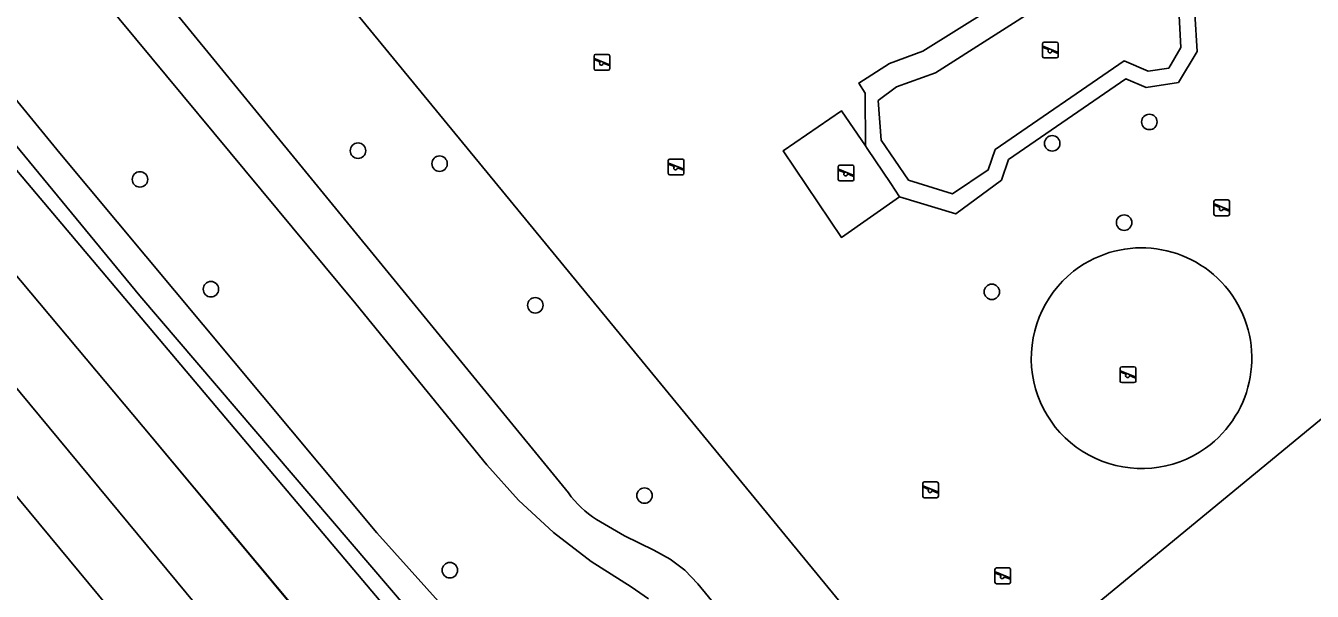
# Model space of a CAD drawing. Extents: x 159888 to 160757, y 384031 to 384746.
# Drawn here: x 160265.9 to 160347.3, y 384096.7 to 384132.4 of the extents above; entities that cross this region are included whole.
import ezdxf

# ---------------------------------------------------------------- set-up
doc = ezdxf.new("R2010")
doc.units = 0
for name, color, linetype in [('IMGEO_Boom', 7, 'Continuous'), ('IMGEO_Geluidsscherm', 7, 'Continuous'), ('IMGEO_Groenvoorziening', 7, 'Continuous'), ('IMGEO_Hek', 7, 'Continuous'), ('IMGEO_Loofbos', 7, 'Continuous'), ('IMGEO_Speelvoorziening', 7, 'Continuous'), ('IMGEO_Spoor', 7, 'Continuous'), ('IMGEO_Spoorbaan_halfverhard', 7, 'Continuous'), ('IMGEO_Struiken', 7, 'Continuous'), ('IMGEO_Voetpad_gesloten', 7, 'Continuous'), ('IMGEO_Voetpad_open', 7, 'Continuous')]:
    doc.layers.add(name, color=color, linetype=linetype)

msp = doc.modelspace()

# ---------------------------------------------------------------- linework, layer by layer
at = {"layer": 'IMGEO_Boom'}
for centre in [(160336.978, 384126.333), (160330.831, 384124.978), (160286.899, 384124.512), (160292.061, 384123.694), (160273.101, 384122.698), (160335.38, 384119.967), (160277.591, 384115.754), (160327.011, 384115.59), (160298.118, 384114.739), (160305.027, 384102.705), (160292.713, 384097.985)]:
    msp.add_circle(centre, 0.489, dxfattribs=at)
at = {"layer": 'IMGEO_Geluidsscherm'}
msp.add_lwpolyline([(159928.136, 384519.999), (159956.299, 384486.06), (159984.445, 384452.39), (159994.859, 384439.664), (160057.867, 384364.374), (160058.584, 384363.517), (160186.917, 384210.168), (160187.623, 384209.324), (160209.136, 384183.617), (160224.183, 384165.601), (160273.86, 384106.395), (160304.381, 384069.77), (160308.049, 384065.405), (160311.651, 384061.139)], dxfattribs=at)
at = {"layer": 'IMGEO_Groenvoorziening'}
for points in [[(160320.203, 384186.297), (160370.292, 384125.992), (160324.007, 384087.931), (160277.589, 384144.414)], [(160321.172, 384121.592), (160317.491, 384119.027), (160313.81, 384124.507), (160317.506, 384127.028), (160319.008, 384124.819)]]:
    msp.add_lwpolyline(points, dxfattribs=at)
for start, end in [(305.49913, 124.2105), (124.21343, 305.4962)]:
    msp.add_arc((160336.482, 384111.392), 6.979, start, end, dxfattribs=at)
at = {"layer": 'IMGEO_Hek'}
msp.add_lwpolyline([(160316.691, 384188.671), (160318.655, 384188.161), (160320.203, 384186.297), (160370.292, 384125.992), (160324.007, 384087.931), (160277.589, 384144.414)], dxfattribs=at)
at = {"layer": 'IMGEO_Loofbos'}
msp.add_lwpolyline([(160194.058, 384214.708), (160268.036, 384124.35), (160288.101, 384100.341), (160297.593, 384089.785)], dxfattribs=at)
at = {"layer": 'IMGEO_Speelvoorziening'}
for p, q in [((160330.221, 384130.476), (160330.221, 384131.276)), ((160330.221, 384131.276), (160330.221, 384130.476)), ((160330.321, 384131.376), (160331.111, 384131.376)), ((160331.111, 384131.376), (160330.321, 384131.376)), ((160331.211, 384131.276), (160331.211, 384130.476)), ((160331.211, 384130.476), (160331.211, 384131.276)), ((160301.835, 384129.702), (160301.835, 384130.502)), ((160301.835, 384130.502), (160301.835, 384129.702)), ((160301.904, 384130.327), (160302.78, 384129.974)), ((160301.935, 384130.602), (160302.725, 384130.602)), ((160302.725, 384130.602), (160301.935, 384130.602)), ((160302.825, 384130.502), (160302.825, 384129.702)), ((160302.825, 384129.702), (160302.825, 384130.502)), ((160330.604, 384130.904), (160330.265, 384131.041)), ((160330.29, 384131.101), (160331.166, 384130.748)), ((160331.111, 384130.376), (160330.321, 384130.376)), ((160330.321, 384130.376), (160331.111, 384130.376)), ((160331.142, 384130.688), (160330.802, 384130.825)), ((160302.218, 384130.13), (160301.879, 384130.267)), ((160302.725, 384129.602), (160301.935, 384129.602)), ((160301.935, 384129.602), (160302.725, 384129.602)), ((160302.756, 384129.914), (160302.416, 384130.051)), ((160306.535, 384123.086), (160306.535, 384123.886)), ((160306.535, 384123.886), (160306.535, 384123.086)), ((160306.635, 384123.986), (160307.425, 384123.986)), ((160307.425, 384123.986), (160306.635, 384123.986)), ((160307.525, 384123.886), (160307.525, 384123.086)), ((160307.525, 384123.086), (160307.525, 384123.886)), ((160306.918, 384123.514), (160306.579, 384123.651)), ((160306.604, 384123.711), (160307.48, 384123.358)), ((160307.425, 384122.986), (160306.635, 384122.986)), ((160306.635, 384122.986), (160307.425, 384122.986)), ((160307.456, 384123.298), (160307.116, 384123.435)), ((160317.293, 384122.699), (160317.293, 384123.499)), ((160317.293, 384123.499), (160317.293, 384122.699)), ((160317.676, 384123.127), (160317.337, 384123.264)), ((160317.362, 384123.324), (160318.238, 384122.971)), ((160317.393, 384123.599), (160318.183, 384123.599)), ((160318.183, 384123.599), (160317.393, 384123.599)), ((160318.214, 384122.911), (160317.874, 384123.048)), ((160318.283, 384123.499), (160318.283, 384122.699)), ((160318.283, 384122.699), (160318.283, 384123.499)), ((160318.183, 384122.599), (160317.393, 384122.599)), ((160317.393, 384122.599), (160318.183, 384122.599)), ((160341.163, 384121.399), (160341.953, 384121.399)), ((160341.953, 384121.399), (160341.163, 384121.399)), ((160341.063, 384120.499), (160341.063, 384121.299)), ((160341.063, 384121.299), (160341.063, 384120.499)), ((160341.446, 384120.927), (160341.107, 384121.064)), ((160341.132, 384121.124), (160342.008, 384120.771)), ((160341.984, 384120.711), (160341.644, 384120.848)), ((160342.053, 384121.299), (160342.053, 384120.499)), ((160342.053, 384120.499), (160342.053, 384121.299)), ((160341.953, 384120.399), (160341.163, 384120.399)), ((160341.163, 384120.399), (160341.953, 384120.399)), ((160335.23, 384110.847), (160336.02, 384110.847)), ((160336.02, 384110.847), (160335.23, 384110.847)), ((160335.13, 384109.947), (160335.13, 384110.747)), ((160335.13, 384110.747), (160335.13, 384109.947)), ((160335.513, 384110.375), (160335.174, 384110.512)), ((160335.199, 384110.572), (160336.075, 384110.219)), ((160336.051, 384110.159), (160335.711, 384110.296)), ((160336.12, 384110.747), (160336.12, 384109.947)), ((160336.12, 384109.947), (160336.12, 384110.747)), ((160336.02, 384109.847), (160335.23, 384109.847)), ((160335.23, 384109.847), (160336.02, 384109.847)), ((160322.637, 384102.668), (160322.637, 384103.468)), ((160322.637, 384103.468), (160322.637, 384102.668)), ((160322.737, 384103.568), (160323.527, 384103.568)), ((160323.527, 384103.568), (160322.737, 384103.568)), ((160323.627, 384103.468), (160323.627, 384102.668)), ((160323.627, 384102.668), (160323.627, 384103.468)), ((160323.02, 384103.096), (160322.681, 384103.233)), ((160322.706, 384103.293), (160323.582, 384102.94)), ((160323.558, 384102.88), (160323.218, 384103.017)), ((160323.527, 384102.568), (160322.737, 384102.568)), ((160322.737, 384102.568), (160323.527, 384102.568)), ((160327.206, 384097.228), (160327.206, 384098.028)), ((160327.206, 384098.028), (160327.206, 384097.228)), ((160327.589, 384097.656), (160327.25, 384097.793)), ((160327.275, 384097.853), (160328.151, 384097.5)), ((160327.306, 384098.128), (160328.096, 384098.128)), ((160328.096, 384098.128), (160327.306, 384098.128)), ((160328.196, 384098.028), (160328.196, 384097.228)), ((160328.196, 384097.228), (160328.196, 384098.028)), ((160328.096, 384097.128), (160327.306, 384097.128)), ((160327.306, 384097.128), (160328.096, 384097.128)), ((160328.127, 384097.44), (160327.787, 384097.577))]:
    msp.add_line(p, q, dxfattribs=at)
for centre, radius, start, end in [((160330.321, 384131.276), 0.1, 90, 180), ((160330.321, 384131.276), 0.1, 90, 180), ((160331.111, 384131.276), 0.1, 0, 90), ((160331.111, 384131.276), 0.1, 360, 90), ((160301.935, 384130.502), 0.1, 90, 180), ((160301.935, 384130.502), 0.1, 90, 180), ((160301.892, 384130.297), 0.0327, 68.07798, 248.07798), ((160302.725, 384130.502), 0.1, 0, 90), ((160302.725, 384130.502), 0.1, 360, 90), ((160330.321, 384130.476), 0.1, 180, 270), ((160330.321, 384130.476), 0.1, 180, 270), ((160330.278, 384131.071), 0.0327, 68.07798, 248.07798), ((160330.683, 384130.814), 0.12, 130.99278, 5.16318), ((160331.111, 384130.476), 0.1, 270, 0), ((160331.111, 384130.476), 0.1, 270, 0), ((160331.154, 384130.718), 0.0327, 248.07798, 68.07798), ((160301.935, 384129.702), 0.1, 180, 270), ((160301.935, 384129.702), 0.1, 180, 270), ((160302.297, 384130.04), 0.12, 130.99278, 5.16318), ((160302.725, 384129.702), 0.1, 270, 0), ((160302.725, 384129.702), 0.1, 270, 0), ((160302.768, 384129.944), 0.0327, 248.07798, 68.07798), ((160306.635, 384123.886), 0.1, 90, 180), ((160306.635, 384123.886), 0.1, 90, 180), ((160307.425, 384123.886), 0.1, 0, 90), ((160307.425, 384123.886), 0.1, 360, 90), ((160306.635, 384123.086), 0.1, 180, 270), ((160306.635, 384123.086), 0.1, 180, 270), ((160306.592, 384123.681), 0.0327, 68.07798, 248.07798), ((160306.997, 384123.424), 0.12, 130.99278, 5.16318), ((160307.425, 384123.086), 0.1, 270, 0), ((160307.425, 384123.086), 0.1, 270, 0), ((160307.468, 384123.328), 0.0327, 248.07798, 68.07798), ((160317.393, 384123.499), 0.1, 90, 180), ((160317.393, 384123.499), 0.1, 90, 180), ((160317.35, 384123.294), 0.0327, 68.07798, 248.07798), ((160317.755, 384123.037), 0.12, 130.99278, 5.16318), ((160318.183, 384123.499), 0.1, 0, 90), ((160318.183, 384123.499), 0.1, 360, 90), ((160317.393, 384122.699), 0.1, 180, 270), ((160317.393, 384122.699), 0.1, 180, 270), ((160318.183, 384122.699), 0.1, 270, 0), ((160318.183, 384122.699), 0.1, 270, 0), ((160318.226, 384122.941), 0.0327, 248.07798, 68.07798), ((160341.163, 384121.299), 0.1, 90, 180), ((160341.163, 384121.299), 0.1, 90, 180), ((160341.953, 384121.299), 0.1, 0, 90), ((160341.953, 384121.299), 0.1, 360, 90), ((160341.12, 384121.094), 0.0327, 68.07798, 248.07798), ((160341.525, 384120.837), 0.12, 130.99278, 5.16318), ((160341.996, 384120.741), 0.0327, 248.07798, 68.07798), ((160341.163, 384120.499), 0.1, 180, 270), ((160341.163, 384120.499), 0.1, 180, 270), ((160341.953, 384120.499), 0.1, 270, 0), ((160341.953, 384120.499), 0.1, 270, 0), ((160335.23, 384110.747), 0.1, 90, 180), ((160335.23, 384110.747), 0.1, 90, 180), ((160336.02, 384110.747), 0.1, 0, 90), ((160336.02, 384110.747), 0.1, 360, 90), ((160335.187, 384110.542), 0.0327, 68.07798, 248.07798), ((160335.592, 384110.285), 0.12, 130.99278, 5.16318), ((160336.063, 384110.189), 0.0327, 248.07798, 68.07798), ((160335.23, 384109.947), 0.1, 180, 270), ((160335.23, 384109.947), 0.1, 180, 270), ((160336.02, 384109.947), 0.1, 270, 0), ((160336.02, 384109.947), 0.1, 270, 0), ((160322.737, 384103.468), 0.1, 90, 180), ((160322.737, 384103.468), 0.1, 90, 180), ((160323.527, 384103.468), 0.1, 0, 90), ((160323.527, 384103.468), 0.1, 360, 90), ((160322.737, 384102.668), 0.1, 180, 270), ((160322.737, 384102.668), 0.1, 180, 270), ((160322.694, 384103.263), 0.0327, 68.07798, 248.07798), ((160323.099, 384103.006), 0.12, 130.99278, 5.16318), ((160323.527, 384102.668), 0.1, 270, 0), ((160323.527, 384102.668), 0.1, 270, 0), ((160323.57, 384102.91), 0.0327, 248.07798, 68.07798), ((160327.306, 384098.028), 0.1, 90, 180), ((160327.306, 384098.028), 0.1, 90, 180), ((160327.263, 384097.823), 0.0327, 68.07798, 248.07798), ((160328.096, 384098.028), 0.1, 0, 90), ((160328.096, 384098.028), 0.1, 360, 90), ((160327.306, 384097.228), 0.1, 180, 270), ((160327.306, 384097.228), 0.1, 180, 270), ((160327.668, 384097.566), 0.12, 130.99278, 5.16318), ((160328.096, 384097.228), 0.1, 270, 0), ((160328.096, 384097.228), 0.1, 270, 0), ((160328.139, 384097.47), 0.0327, 248.07798, 68.07798)]:
    msp.add_arc(centre, radius, start, end, dxfattribs=at)
at = {"layer": 'IMGEO_Spoor'}
for points in [[(160223.858, 384152.212), (160258.727, 384110.546), (160275.378, 384090.514)], [(160264.914, 384109.954), (160281.646, 384089.788), (160313.286, 384052.117)]]:
    msp.add_lwpolyline(points, dxfattribs=at)
at = {"layer": 'IMGEO_Spoorbaan_halfverhard'}
msp.add_lwpolyline([(160305.688, 384068.326), (160273.86, 384106.395), (160224.183, 384165.601), (160218.954, 384172.294), (160209.136, 384183.617), (160187.623, 384209.324)], dxfattribs=at)
at = {"layer": 'IMGEO_Struiken'}
for points in [[(160192.377, 384213.302), (160273.103, 384115.339), (160296.097, 384088.43), (160310.526, 384072.345)], [(160190.553, 384211.776), (160309.222, 384071.261)]]:
    msp.add_lwpolyline(points, dxfattribs=at)
at = {"layer": 'IMGEO_Voetpad_gesloten'}
for points in [[(160269.393, 384140.528), (160300.211, 384102.872)], [(160305.284, 384096.175), (160304.192, 384096.933), (160301.655, 384098.535), (160299.267, 384100.372), (160297.058, 384102.422), (160295.057, 384104.657), (160286.755, 384114.838), (160266.831, 384138.832)], [(160301.99, 384101.197), (160303.767, 384100.154), (160305.618, 384099.249), (160306.65, 384098.693), (160307.589, 384097.979), (160308.4, 384097.134), (160330.927, 384069.677)]]:
    msp.add_lwpolyline(points, dxfattribs=at)
msp.add_arc((160305.528, 384106.737), 6.573, 216.01291, 237.4364, dxfattribs=at)
at = {"layer": 'IMGEO_Voetpad_open'}
for points in [[(160321.172, 384121.592), (160324.723, 384120.517), (160327.62, 384122.653), (160328.057, 384123.947), (160335.496, 384129.057), (160336.769, 384128.5), (160338.819, 384128.82), (160339.995, 384130.787), (160339.853, 384133.194), (160338.903, 384136.777), (160338.03, 384139.053), (160335.005, 384140.566), (160333.148, 384140.09), (160332.622, 384139.756), (160332.43, 384139.846), (160340.256, 384158.859), (160328.876, 384167.724), (160327.414, 384166.338), (160325.372, 384167.785), (160330.227, 384171.495), (160328.653, 384173.223)], [(160310.481, 384155.063), (160312.981, 384155.366), (160313.282, 384152.519), (160317.827, 384147.185), (160332.565, 384143.86), (160330.595, 384139.14), (160330.069, 384138.768), (160329.03, 384134.817), (160322.641, 384130.814), (160320.537, 384130.032), (160318.587, 384128.787), (160318.988, 384128.143), (160319.008, 384124.819)], [(160338.979, 384131.035), (160338.861, 384133.035), (160337.95, 384136.469), (160337.235, 384138.332), (160334.97, 384139.641), (160333.238, 384139.115), (160331.429, 384137.819), (160330.531, 384133.944), (160323.449, 384129.429), (160320.986, 384128.543), (160319.819, 384127.684), (160320.006, 384125.173), (160321.744, 384122.648), (160324.513, 384121.793), (160326.782, 384123.297), (160327.216, 384124.583), (160335.388, 384130.196), (160336.903, 384129.533), (160338.202, 384129.736), (160338.979, 384131.035)], [(160319.008, 384124.819), (160319.114, 384124.663), (160320.611, 384122.435), (160321.172, 384121.592)]]:
    msp.add_lwpolyline(points, dxfattribs=at)

doc.saveas('drawing.dxf')
